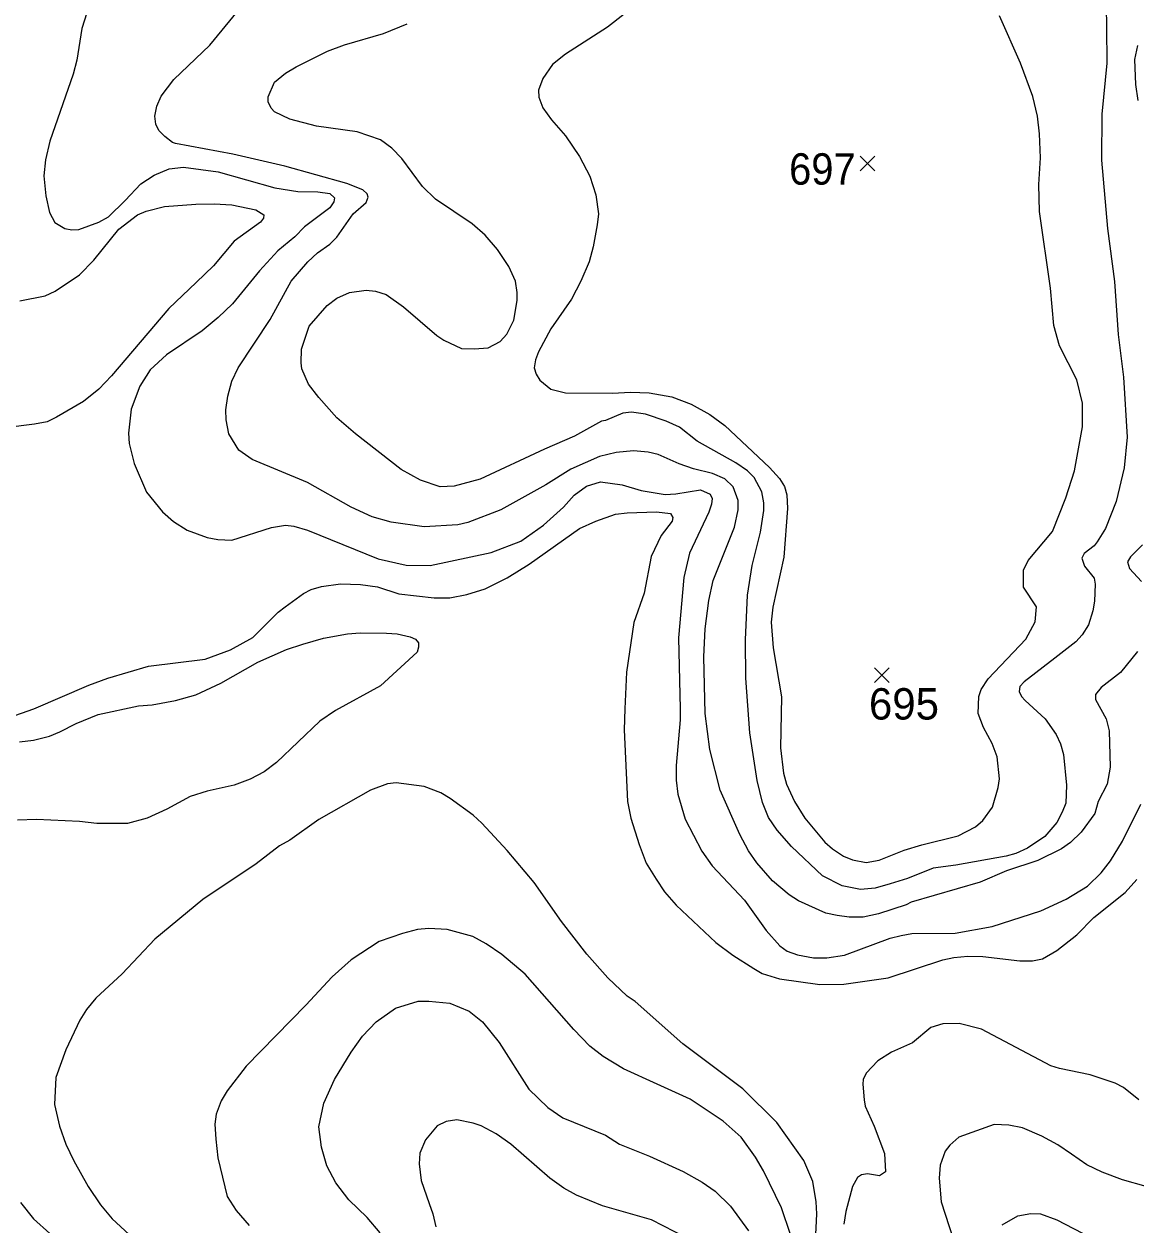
# Model space of a CAD drawing. Extents: x 294.2 to 320.3, y 7482.7 to 7510.7.
# Drawn here: x 296.479 to 299.313, y 7497.059 to 7500.118 of the extents above; entities that cross this region are included whole.
import ezdxf
from ezdxf.enums import TextEntityAlignment as Align

# ---------------------------------------------------------------- set-up
doc = ezdxf.new("R2010")
doc.units = 0
doc.header["$LTSCALE"] = 0.032
for name, color, linetype, lineweight in [('1', 7, 'Continuous', 25), ('2', 7, 'Continuous', 13), ('21', 7, 'Continuous', 25)]:
    doc.layers.add(name, color=color, linetype=linetype, lineweight=lineweight)
doc.layers.add('61', color=7, linetype='Continuous')

msp = doc.modelspace()

# ---------------------------------------------------------------- linework, layer by layer
at = {"layer": '1'}
for points in [[(296.4683, 7499.4117), (296.5329, 7499.4246), (296.559, 7499.4369), (296.6209, 7499.4783), (296.6575, 7499.5155), (296.7213, 7499.5945), (296.7685, 7499.6311), (296.7907, 7499.6402), (296.8376, 7499.6521), (296.9175, 7499.6585), (296.9635, 7499.6595), (297.0093, 7499.6564), (297.0698, 7499.644), (297.0903, 7499.6311), (297.0898, 7499.6225), (297.0823, 7499.6128), (297.0151, 7499.5639), (296.9621, 7499.5015), (296.918, 7499.459), (296.8486, 7499.3929), (296.7022, 7499.2208), (296.6697, 7499.1869), (296.6309, 7499.1552), (296.5624, 7499.1153), (296.538, 7499.1041), (296.5061, 7499.0976), (296.4318, 7499.0885)], [(297.6079, 7498.6633), (297.6545, 7498.6784), (297.7105, 7498.7058), (297.7671, 7498.7407), (297.895, 7498.8321), (297.9369, 7498.8509), (297.9868, 7498.8686), (298.0168, 7498.8719), (298.0914, 7498.874), (298.1269, 7498.8703), (298.1327, 7498.8595), (298.131, 7498.8509), (298.1033, 7498.8138), (298.0775, 7498.7601), (298.06, 7498.667), (298.0331, 7498.5923), (298.015, 7498.4659), (298.0103, 7498.3718), (298.0092, 7498.3191), (298.0176, 7498.1357), (298.0256, 7498.0937), (298.047, 7498.0265), (298.0653, 7497.9792), (298.09, 7497.9383), (298.1116, 7497.906), (298.1415, 7497.8722), (298.2422, 7497.7769), (298.2861, 7497.7441), (298.3391, 7497.7102), (298.3607, 7497.6979), (298.4048, 7497.6839), (298.5077, 7497.6693), (298.569, 7497.6704), (298.6813, 7497.6866), (298.8211, 7497.7328), (298.8494, 7497.7382), (298.8843, 7497.7419), (298.9229, 7497.7414), (299.0173, 7497.7296), (299.0493, 7497.7302), (299.0746, 7497.7347), (299.1119, 7497.7559), (299.1629, 7497.7963), (299.2061, 7497.8404), (299.2858, 7497.9038), (299.3157, 7497.9376)], [(296.4418, 7498.3503), (296.5039, 7498.3722), (296.6444, 7498.4324), (296.6932, 7498.4501), (296.7967, 7498.4813), (296.9409, 7498.4991), (297.0058, 7498.5222), (297.0621, 7498.554), (297.1267, 7498.6185), (297.1444, 7498.6325), (297.1913, 7498.6658), (297.2113, 7498.676), (297.2374, 7498.684), (297.2859, 7498.6905)], [(297.2859, 7498.6905), (297.337, 7498.6889), (297.3802, 7498.6835), (297.4342, 7498.6655), (297.5244, 7498.6547), (297.5643, 7498.6552), (297.6079, 7498.6633)], [(298.4964, 7497.0147), (298.5002, 7497.0849), (298.4983, 7497.1155), (298.49, 7497.1679), (298.4663, 7497.2208), (298.3981, 7497.318), (298.3111, 7497.4035), (298.1583, 7497.5186), (298.0365, 7497.6262), (298.0163, 7497.6396), (297.9669, 7497.6864), (297.9134, 7497.7471), (297.8494, 7497.8306), (297.7792, 7497.9295), (297.7104, 7498.0112), (297.6459, 7498.0811), (297.6242, 7498.101), (297.5657, 7498.1434), (297.5413, 7498.1585), (297.4994, 7498.1741), (297.4276, 7498.1832), (297.4054, 7498.181), (297.3622, 7498.1649), (297.2304, 7498.0902), (297.1569, 7498.0375), (297.1303, 7498.023), (297.0707, 7497.9773), (296.9347, 7497.8861), (296.8126, 7497.7849), (296.729, 7497.6972), (296.6626, 7497.6346), (296.6384, 7497.6059), (296.6218, 7497.5784), (296.5855, 7497.5032), (296.5605, 7497.4322), (296.5566, 7497.3636), (296.5694, 7497.3082), (296.586, 7497.2624), (296.6058, 7497.2202), (296.6428, 7497.1551), (296.6742, 7497.1079), (296.7042, 7497.0721), (296.7469, 7497.0325)], [(299.3206, 7497.376), (299.2815, 7497.4067), (299.2598, 7497.418), (299.1963, 7497.4395), (299.118, 7497.4551), (299.0965, 7497.4626), (298.9196, 7497.5556), (298.8622, 7497.5701), (298.8212, 7497.5696), (298.7904, 7497.5599), (298.7438, 7497.5212), (298.6902, 7497.4969), (298.6553, 7497.4749), (298.6253, 7497.4437), (298.6183, 7497.4271)], [(298.6183, 7497.4271), (298.617, 7497.4156), (298.6202, 7497.376), (298.6234, 7497.3594), (298.6458, 7497.3084), (298.6723, 7497.2391), (298.6748, 7497.1923)], [(298.6748, 7497.1923), (298.6599, 7497.1821), (298.6294, 7497.187), (298.6138, 7497.1843), (298.6038, 7497.1778), (298.5908, 7497.1547), (298.5736, 7497.0907), (298.5686, 7497.0584)]]:
    msp.add_lwpolyline(points, dxfattribs=at)
at = {"layer": '2'}
for points in [[(299.1948, 7500.5697), (299.2274, 7500.4573), (299.2306, 7500.3973), (299.2268, 7500.2645), (299.237, 7500.1623), (299.2382, 7500.11), (299.2389, 7500.018)], [(296.6454, 7500.1649), (296.6263, 7500.1062), (296.6141, 7500.0257), (296.6046, 7499.99), (296.5452, 7499.8188), (296.5343, 7499.7716), (296.5298, 7499.7307), (296.535, 7499.6797), (296.5439, 7499.6375), (296.5579, 7499.612), (296.5835, 7499.5966), (296.6014, 7499.5928), (296.6193, 7499.5941), (296.6703, 7499.6126), (296.6946, 7499.626), (296.7374, 7499.6681), (296.7769, 7499.7103), (296.8108, 7499.7326), (296.8491, 7499.7486), (296.8861, 7499.7524), (296.9743, 7499.7409), (297.1185, 7499.7), (297.1773, 7499.6911), (297.2284, 7499.6898), (297.259, 7499.6854), (297.2705, 7499.6745), (297.2692, 7499.6643), (297.259, 7499.649), (297.1945, 7499.6011), (297.1696, 7499.5749), (297.1262, 7499.5391), (297.0796, 7499.4887), (297.0106, 7499.4044), (296.9743, 7499.37), (296.9334, 7499.3355), (296.842, 7499.2742), (296.8006, 7499.2365), (296.7744, 7499.1944), (296.752, 7499.1357), (296.7456, 7499.0744), (296.7469, 7499.0488), (296.7597, 7498.9978), (296.7916, 7498.9243), (296.8325, 7498.8745), (296.8599, 7498.8496), (296.895, 7498.8279), (296.9462, 7498.8087), (296.973, 7498.8036), (297.0087, 7498.8024), (297.1096, 7498.8343), (297.1454, 7498.84), (297.1671, 7498.8381), (297.2016, 7498.8273), (297.3816, 7498.7545), (297.4531, 7498.7385), (297.5144, 7498.7379), (297.6702, 7498.7704), (297.7455, 7498.7992), (297.803, 7498.84), (297.854, 7498.8866), (297.8815, 7498.9167), (297.9128, 7498.9396), (297.9485, 7498.9511), (298.0035, 7498.9435), (298.052, 7498.9288), (298.1133, 7498.9186), (298.1401, 7498.9198), (298.2033, 7498.9307), (298.2283, 7498.9194), (298.2333, 7498.9081), (298.2311, 7498.8936), (298.2244, 7498.8737), (298.1752, 7498.7692), (298.1612, 7498.7066), (298.1477, 7498.5534), (298.1516, 7498.3721), (298.1516, 7498.344), (298.1413, 7498.2278), (298.1413, 7498.1907)], [(297.0266, 7499.0316), (297.001, 7499.0731), (296.9946, 7499.1089), (296.994, 7499.1344), (296.9985, 7499.1689), (297.0087, 7499.2072), (297.0247, 7499.2417), (297.1064, 7499.3642), (297.16, 7499.4626), (297.2022, 7499.5111), (297.227, 7499.5341), (297.259, 7499.5564), (297.2769, 7499.5743), (297.3184, 7499.6337), (297.351, 7499.6624), (297.3567, 7499.6765), (297.3541, 7499.6848), (297.3426, 7499.6949), (297.3024, 7499.7109), (297.1441, 7499.755), (297.0113, 7499.7856), (296.8657, 7499.8131), (296.858, 7499.8156), (296.8382, 7499.831), (296.8229, 7499.8463), (296.8154, 7499.8626), (296.8127, 7499.8827), (296.8178, 7499.9082), (296.8286, 7499.9337), (296.8612, 7499.9759), (296.9525, 7500.064), (297.0234, 7500.1496)], [(297.6268, 7499.2895), (297.6625, 7499.2927), (297.6925, 7499.3087), (297.7098, 7499.3272), (297.7276, 7499.363), (297.7365, 7499.4128), (297.7364, 7499.4336), (297.7315, 7499.4625), (297.7149, 7499.4996), (297.6861, 7499.543), (297.6542, 7499.5794), (297.6216, 7499.6081), (297.5278, 7499.6713), (297.4946, 7499.7033), (297.4422, 7499.7748), (297.4167, 7499.8016), (297.388, 7499.822), (297.328, 7499.8431), (297.2245, 7499.8571), (297.1569, 7499.875), (297.1179, 7499.8941), (297.109, 7499.9031), (297.1019, 7499.9197), (297.1013, 7499.9318), (297.1179, 7499.9695), (297.146, 7499.9925), (297.1728, 7500.0085), (297.2526, 7500.0486), (297.296, 7500.0647), (297.3956, 7500.0933), (297.4557, 7500.1183)], [(298.0092, 7500.1431), (297.9664, 7500.1099), (297.8592, 7500.041), (297.826, 7500.0148), (297.8017, 7499.9785), (297.7902, 7499.9491), (297.7915, 7499.9312), (297.8017, 7499.9044), (297.8234, 7499.8738), (297.8592, 7499.8329), (297.8949, 7499.7799), (297.9217, 7499.7295), (297.937, 7499.6822), (297.9434, 7499.6337), (297.9403, 7499.6056), (297.93, 7499.5494), (297.9192, 7499.5111), (297.8987, 7499.4626), (297.8745, 7499.4166), (297.8215, 7499.3406), (297.7902, 7499.2825), (297.7825, 7499.2621), (297.7794, 7499.2417), (297.7842, 7499.2249), (297.794, 7499.2097), (297.8221, 7499.1867), (297.8592, 7499.1772), (297.9792, 7499.1765), (298.0252, 7499.1797), (298.0724, 7499.1778), (298.1299, 7499.167), (298.1797, 7499.1484), (298.2269, 7499.1223), (298.2653, 7499.0942), (298.3795, 7498.9875), (298.4044, 7498.9594), (298.4172, 7498.939), (298.4235, 7498.9173), (298.4255, 7498.8828), (298.4159, 7498.759), (298.3878, 7498.6313), (298.3834, 7498.593), (298.3885, 7498.5278), (298.4095, 7498.4027), (298.4069, 7498.2725), (298.4146, 7498.2086), (298.4223, 7498.1805), (298.4427, 7498.1358), (298.4695, 7498.0937), (298.5206, 7498.0324), (298.5398, 7498.0151), (298.5679, 7497.9966), (298.5909, 7497.987), (298.6254, 7497.9807), (298.6586, 7497.9864), (298.7224, 7498.0119), (298.7671, 7498.026), (298.8603, 7498.0489), (298.9043, 7498.0713), (298.9229, 7498.0879), (298.9478, 7498.1218), (298.9624, 7498.1716), (298.965, 7498.1939), (298.9593, 7498.2495), (298.9465, 7498.2839), (298.9248, 7498.3248), (298.9107, 7498.3606), (298.9126, 7498.404), (298.9184, 7498.4219), (298.9363, 7498.4487), (299.0327, 7498.5496)], [(299.1003, 7498.8241), (299.1342, 7498.9097), (299.1565, 7498.9786), (299.177, 7499.091), (299.177, 7499.151), (299.1629, 7499.211), (299.1182, 7499.2978), (299.1042, 7499.3489), (299.0952, 7499.4447), (299.0671, 7499.6401), (299.0659, 7499.709), (299.0697, 7499.7767), (299.0671, 7499.838), (299.062, 7499.8827), (299.0505, 7499.9325), (299.0186, 7500.018), (298.965, 7500.1381)], [(299.3168, 7500.0627), (299.3092, 7500.027), (299.3117, 7499.9631), (299.3181, 7499.9223)], [(299.2389, 7500.018), (299.2261, 7499.8878), (299.2255, 7499.7703), (299.2408, 7499.5967), (299.2587, 7499.4613), (299.2676, 7499.3259), (299.2766, 7499.2583), (299.2817, 7499.2174), (299.2906, 7499.0642), (299.2829, 7498.9863), (299.2625, 7498.9007), (299.2357, 7498.8318), (299.2147, 7498.7979), (299.2063, 7498.7877), (299.1814, 7498.7685), (299.1751, 7498.7564), (299.1821, 7498.736), (299.2063, 7498.7053), (299.2096, 7498.69), (299.2076, 7498.6466), (299.2032, 7498.6223), (299.1923, 7498.5866), (299.1757, 7498.5604), (299.1598, 7498.5431), (299.1061, 7498.501), (299.0282, 7498.441), (299.0173, 7498.4289), (299.0155, 7498.4167), (299.0218, 7498.4033), (299.0308, 7498.3937), (299.0818, 7498.3471), (299.1099, 7498.3069), (299.1208, 7498.2827), (299.1284, 7498.2559), (299.1361, 7498.178), (299.1348, 7498.132), (299.1253, 7498.109), (299.1112, 7498.0822), (299.0806, 7498.047), (299.0365, 7498.017), (299.0072, 7498.0036), (298.9822, 7497.9966), (298.8539, 7497.9736), (298.7965, 7497.9659), (298.7313, 7497.9398), (298.6866, 7497.9258), (298.6483, 7497.9155), (298.6113, 7497.9117), (298.5641, 7497.9212), (298.5143, 7497.9468), (298.4357, 7498.0215), (298.3987, 7498.063), (298.377, 7498.095), (298.361, 7498.1333), (298.3482, 7498.1895), (298.3291, 7498.3108), (298.3188, 7498.45), (298.3182, 7498.5483), (298.3233, 7498.6619), (298.3354, 7498.7373), (298.3559, 7498.8228), (298.3648, 7498.8777), (298.3648, 7498.8969), (298.3597, 7498.925), (298.3399, 7498.962), (298.3233, 7498.9792), (298.2937, 7498.9992), (298.1949, 7499.054), (298.1501, 7499.0897), (298.1162, 7499.1058), (298.0629, 7499.1234), (298.0273, 7499.1284), (298.0055, 7499.1256), (297.9612, 7499.1069), (297.9509, 7499.1052), (297.8822, 7499.0673), (297.8055, 7499.0341), (297.6421, 7498.9575), (297.5757, 7498.9397), (297.5399, 7498.9384), (297.4901, 7498.955), (297.4403, 7498.9824), (297.3241, 7499.0731), (297.2769, 7499.1139), (297.2303, 7499.1656), (297.2047, 7499.2001), (297.1875, 7499.2391), (297.1856, 7499.2544), (297.1862, 7499.2889), (297.206, 7499.3476), (297.252, 7499.4), (297.2769, 7499.4185), (297.3088, 7499.4332), (297.351, 7499.4389), (297.3752, 7499.4364)], [(297.3752, 7499.4364), (297.402, 7499.4281), (297.4467, 7499.3968), (297.5316, 7499.324), (297.5489, 7499.3118), (297.5942, 7499.2908), (297.6268, 7499.2895)], [(297.4991, 7498.8362), (297.4148, 7498.8477), (297.3663, 7498.8618), (297.3126, 7498.886), (297.2015, 7498.9492), (297.0611, 7499.0079), (297.0266, 7499.0316)], [(299.3174, 7498.5185), (299.2734, 7498.4646), (299.2249, 7498.4263), (299.2102, 7498.4091), (299.2102, 7498.3963), (299.2376, 7498.3465), (299.2446, 7498.3159), (299.2472, 7498.2239), (299.2402, 7498.1798), (299.2165, 7498.1358), (299.2083, 7498.1058), (299.1738, 7498.0579), (299.1464, 7498.0317), (299.1234, 7498.0157), (299.0633, 7497.9858), (298.9829, 7497.9596), (298.9165, 7497.9302), (298.7403, 7497.8798), (298.7275, 7497.8727), (298.6573, 7497.8497), (298.6176, 7497.8415), (298.5819, 7497.8415), (298.5513, 7497.8453), (298.5229, 7497.8517), (298.4531, 7497.8829), (298.4297, 7497.8979), (298.3865, 7497.9335), (298.3469, 7497.98), (298.3259, 7498.0107), (298.3035, 7498.0515), (298.2537, 7498.1652), (298.2269, 7498.2686), (298.2154, 7498.3606), (298.2116, 7498.5049), (298.2154, 7498.5764), (298.2243, 7498.6479), (298.2358, 7498.699), (298.2896, 7498.8352), (298.2991, 7498.8794), (298.2991, 7498.9036), (298.287, 7498.9377), (298.2652, 7498.9582), (298.2339, 7498.9722), (298.1854, 7498.9837), (298.149, 7498.9964), (298.0954, 7499.0201), (298.0699, 7499.0265), (298.0328, 7499.0296), (297.9882, 7499.0252), (297.946, 7499.0156), (297.8732, 7498.983), (297.8094, 7498.9435), (297.6945, 7498.879), (297.6102, 7498.8471), (297.5846, 7498.8413), (297.4991, 7498.8362)], [(299.0327, 7498.5496), (299.0563, 7498.5942), (299.0601, 7498.6319), (299.0269, 7498.6824), (299.0269, 7498.7258), (299.0384, 7498.75), (299.1003, 7498.8241)], [(299.3302, 7498.7902), (299.2989, 7498.7596), (299.2913, 7498.7468), (299.2964, 7498.7296), (299.327, 7498.6964)], [(296.4673, 7498.2877), (296.5031, 7498.2922), (296.5439, 7498.3025), (296.5707, 7498.3139), (296.6122, 7498.335), (296.6678, 7498.358), (296.7712, 7498.3797), (296.8057, 7498.3822), (296.8657, 7498.3931), (296.9168, 7498.4078), (296.9806, 7498.4378), (297.0751, 7498.4908), (297.1479, 7498.5234), (297.1901, 7498.5374), (297.2424, 7498.5521), (297.3037, 7498.563), (297.3356, 7498.5661)], [(297.3356, 7498.5661), (297.4033, 7498.5648), (297.4301, 7498.5636), (297.4633, 7498.5559), (297.4767, 7498.5495), (297.4844, 7498.5406), (297.485, 7498.5291)], [(297.485, 7498.5291), (297.4812, 7498.517), (297.388, 7498.4307), (297.2731, 7498.3676), (297.2335, 7498.3408), (297.1224, 7498.2354), (297.0911, 7498.2118), (297.056, 7498.1932), (297.0151, 7498.1773), (296.9462, 7498.162), (296.9027, 7498.1485), (296.8433, 7498.1166), (296.7929, 7498.0936), (296.7431, 7498.0803), (296.6652, 7498.0796), (296.6205, 7498.0847), (296.5107, 7498.0898), (296.4622, 7498.0885)], [(298.1413, 7498.1907), (298.1452, 7498.155), (298.1643, 7498.0911), (298.2071, 7498.0094), (298.2333, 7497.9723), (298.3157, 7497.8843), (298.3706, 7497.8076)], [(298.3706, 7497.8076), (298.4057, 7497.7684), (298.424, 7497.7544), (298.4504, 7497.745), (298.4913, 7497.7374), (298.5257, 7497.738), (298.5704, 7497.7444), (298.6866, 7497.7878), (298.7147, 7497.7948), (298.7416, 7497.7999), (298.8527, 7497.8006), (298.9471, 7497.8172), (299.071, 7497.8574), (299.1349, 7497.8868), (299.1898, 7497.92), (299.2242, 7497.9538), (299.2479, 7497.9845), (299.2791, 7498.0349), (299.3258, 7498.1294)], [(298.4325, 7497.0325), (298.4095, 7497.1002), (298.3642, 7497.1947), (298.3438, 7497.2292), (298.3067, 7497.2802), (298.2608, 7497.3211), (298.1771, 7497.3773), (298.0928, 7497.4156), (298.0073, 7497.4546), (297.9556, 7497.4858), (297.9217, 7497.5126), (297.8802, 7497.5548), (297.7562, 7497.6958), (297.697, 7497.7457), (297.6568, 7497.7731), (297.6229, 7497.7917), (297.5578, 7497.8102), (297.5106, 7497.8127), (297.4825, 7497.8095), (297.4442, 7497.8), (297.3848, 7497.7789), (297.3133, 7497.7329), (297.2647, 7497.6889), (297.1971, 7497.6167), (297.0451, 7497.4615), (296.9966, 7497.399), (296.9819, 7497.3735), (296.9691, 7497.339), (296.9659, 7497.3135), (296.9678, 7497.2752), (296.9736, 7497.2279), (296.9972, 7497.1296), (297.0196, 7497.0938), (297.0534, 7497.0555)], [(297.3873, 7497.037), (297.3535, 7497.0759), (297.3069, 7497.1206), (297.2743, 7497.1641), (297.2513, 7497.2075), (297.2373, 7497.2547), (297.2309, 7497.3071), (297.243, 7497.3671), (297.2705, 7497.4271), (297.3133, 7497.4973), (297.342, 7497.5382), (297.3771, 7497.5746), (297.4256, 7497.6097), (297.4838, 7497.6269), (297.5106, 7497.6275), (297.5642, 7497.6218), (297.614, 7497.602), (297.6478, 7497.5746), (297.6906, 7497.5216), (297.7659, 7497.4028), (297.8145, 7497.3562), (297.8528, 7497.3294), (297.9613, 7497.286), (297.9971, 7497.263), (298.0737, 7497.2324), (298.1593, 7497.1928), (298.2078, 7497.166), (298.241, 7497.143), (298.2799, 7497.1046), (298.3259, 7497.0415)], [(298.1675, 7497.0241), (298.0788, 7497.0695), (297.9537, 7497.1059), (297.8873, 7497.1328), (297.8554, 7497.1506), (297.8196, 7497.1762), (297.72, 7497.263), (297.683, 7497.2892), (297.644, 7497.3096), (297.6242, 7497.3166), (297.5821, 7497.3243), (297.5553, 7497.3205), (297.5323, 7497.309), (297.5023, 7497.2739), (297.4882, 7497.2394), (297.4863, 7497.2126), (297.4914, 7497.1704), (297.5118, 7497.1117), (297.5214, 7497.0849), (297.5284, 7497.0517)], [(299.3392, 7497.1551), (299.2792, 7497.1717), (299.2268, 7497.1915), (299.1878, 7497.21), (299.1489, 7497.2368), (299.1138, 7497.2611), (299.0736, 7497.2834), (299.0238, 7497.3039), (298.9893, 7497.3115), (298.9522, 7497.3128), (298.8616, 7497.2809), (298.8386, 7497.2604), (298.8271, 7497.2445), (298.8143, 7497.2088), (298.8117, 7497.1756), (298.8169, 7497.1155), (298.8475, 7497.021)], [(296.4705, 7497.1143), (296.5037, 7497.0721), (296.5867, 7496.998)], [(298.972, 7497.0574), (299.0123, 7497.0797), (299.0455, 7497.0861), (299.0697, 7497.0849), (299.1119, 7497.0702), (299.1981, 7497.0248), (299.2255, 7497.0159)]]:
    msp.add_lwpolyline(points, dxfattribs=at)
at = {"layer": '21'}
for p, q in [((298.61, 7499.7811), (298.6475, 7499.7436)), ((298.6475, 7499.7811), (298.61, 7499.7436)), ((298.6467, 7498.4771), (298.6842, 7498.4396)), ((298.6842, 7498.4771), (298.6467, 7498.4396))]:
    msp.add_line(p, q, dxfattribs=at)

# ---------------------------------------------------------------- texts
at = {"layer": '61', "width": 0.95}
msp.add_text('697', height=0.08, dxfattribs=at).set_placement((298.514, 7499.7082), align=Align.CENTER)
at = {"layer": '61'}
msp.add_text('695', height=0.08, dxfattribs=at).set_placement((298.7219, 7498.3449), align=Align.CENTER)

doc.saveas('drawing.dxf')
